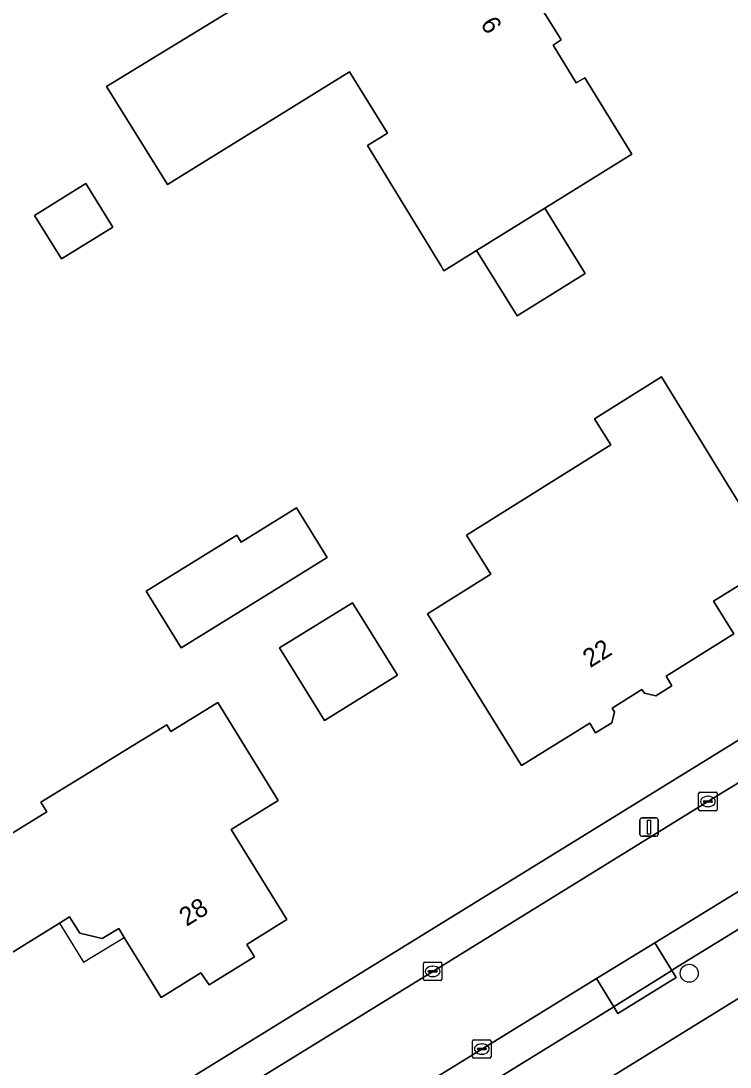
# Model space of a CAD drawing. Extents: x 158835 to 160077, y 386387 to 387778.
# Drawn here: x 159315.9 to 159354.3, y 386661.2 to 386717.8 of the extents above; entities that cross this region are included whole.
import ezdxf

# ---------------------------------------------------------------- set-up
doc = ezdxf.new("R2010")
doc.units = 0
for name, color, linetype in [('IMGEO_Boom', 7, 'Continuous'), ('IMGEO_Erf', 7, 'Continuous'), ('IMGEO_Kolk', 7, 'Continuous'), ('IMGEO_Lichtmast', 7, 'Continuous'), ('IMGEO_Pand', 7, 'Continuous'), ('IMGEO_Pand_nummerreeks', 7, 'Continuous'), ('IMGEO_Pand_overbouw', 7, 'Continuous'), ('IMGEO_Parkeervlak_open', 7, 'Continuous'), ('IMGEO_Rijbaan_lokaal_open', 7, 'Continuous'), ('IMGEO_Voetpad_open', 7, 'Continuous')]:
    doc.layers.add(name, color=color, linetype=linetype)

msp = doc.modelspace()

# ---------------------------------------------------------------- linework, layer by layer
at = {"layer": 'IMGEO_Boom'}
msp.add_circle((159352.048, 386666.271), 0.489, dxfattribs=at)
at = {"layer": 'IMGEO_Erf'}
for points in [[(159342.186, 386721.505), (159345.128, 386716.769), (159344.686, 386716.494), (159345.938, 386714.449), (159346.392, 386714.719), (159348.95, 386710.589), (159344.238, 386707.67), (159346.427, 386704.133), (159342.74, 386701.849), (159340.549, 386705.385), (159338.774, 386704.286), (159338.604, 386704.56), (159334.64, 386711.067), (159335.718, 386711.735), (159333.665, 386715.045), (159323.828, 386708.945), (159320.534, 386714.257), (159335, 386723.11)], [(159500, 386722.142), (159452.288, 386709.846), (159415.977, 386700.489), (159412.19, 386699.306), (159408.523, 386697.788), (159405.088, 386695.997), (159404.197, 386695.456), (159329.763, 386649.508)], [(159320.416, 386657.723), (159398.233, 386705.745)]]:
    msp.add_lwpolyline(points, dxfattribs=at)
for points in [[(159320.866, 386706.639), (159318.096, 386704.921), (159316.634, 386707.28), (159319.404, 386708.997)], [(159354.106, 386692.756), (159356.737, 386688.504), (159353.356, 386686.412), (159354.464, 386684.627), (159350.793, 386682.349), (159351.104, 386681.823), (159350.237, 386681.286), (159349.627, 386681.432), (159349.491, 386681.625), (159347.874, 386680.621), (159348.003, 386680.423), (159347.863, 386679.815), (159346.978, 386679.282), (159346.668, 386679.796), (159342.975, 386677.509), (159337.895, 386685.714), (159341.324, 386687.86), (159339.997, 386689.982), (159347.798, 386694.863), (159346.916, 386696.272), (159350.549, 386698.545)], [(159332.463, 386688.766), (159329.464, 386686.913), (159324.561, 386683.884), (159322.671, 386686.945), (159327.573, 386689.973), (159327.806, 386689.596), (159330.805, 386691.449)], [(159333.834, 386686.321), (159336.261, 386682.391), (159332.313, 386679.952), (159329.885, 386683.882)], [(159329.817, 386675.621), (159327.278, 386674.054), (159330.286, 386669.169), (159328.114, 386667.832), (159328.533, 386667.15), (159326.085, 386665.645), (159325.631, 386666.295), (159323.476, 386664.962), (159321.477, 386668.208), (159321.188, 386668.685), (159320.295, 386668.147), (159319.082, 386668.437), (159318.53, 386669.315), (159317.99, 386668.971), (159314.565, 386666.863), (159311.678, 386671.543), (159317.295, 386675.008), (159316.98, 386675.518), (159319.157, 386676.861), (159321.606, 386678.371), (159323.783, 386679.714), (159324.005, 386679.354), (159326.547, 386680.922)]]:
    msp.add_lwpolyline(points, close=True, dxfattribs=at)
at = {"layer": 'IMGEO_Kolk'}
for p, q in [((159352.557, 386675.137), (159352.557, 386675.989)), ((159352.632, 386676.063), (159353.484, 386676.063)), ((159353.045, 386675.843), (159353.07, 386675.843)), ((159353.558, 386675.989), (159353.558, 386675.137)), ((159352.816, 386675.557), (159352.816, 386675.569)), ((159353.254, 386675.52), (159352.856, 386675.52)), ((159352.859, 386675.606), (159353.257, 386675.606)), ((159353.068, 386675.283), (159353.043, 386675.283)), ((159353.3, 386675.569), (159353.3, 386675.557)), ((159353.484, 386675.063), (159352.632, 386675.063)), ((159337.67, 386665.945), (159337.67, 386666.797)), ((159337.745, 386666.871), (159338.597, 386666.871)), ((159338.158, 386666.651), (159338.183, 386666.651)), ((159338.671, 386666.797), (159338.671, 386665.945)), ((159337.929, 386666.365), (159337.929, 386666.377)), ((159338.367, 386666.328), (159337.969, 386666.328)), ((159337.972, 386666.414), (159338.37, 386666.414)), ((159338.181, 386666.091), (159338.156, 386666.091)), ((159338.413, 386666.377), (159338.413, 386666.365)), ((159338.597, 386665.871), (159337.745, 386665.871)), ((159340.327, 386661.743), (159340.327, 386662.595)), ((159340.402, 386662.669), (159341.254, 386662.669)), ((159340.586, 386662.163), (159340.586, 386662.175)), ((159341.024, 386662.126), (159340.626, 386662.126)), ((159340.629, 386662.212), (159341.027, 386662.212)), ((159340.815, 386662.449), (159340.84, 386662.449)), ((159341.07, 386662.175), (159341.07, 386662.163)), ((159341.328, 386662.595), (159341.328, 386661.743)), ((159341.254, 386661.669), (159340.402, 386661.669)), ((159340.838, 386661.889), (159340.813, 386661.889))]:
    msp.add_line(p, q, dxfattribs=at)
for points in [[(159352.557, 386675.137), (159352.557, 386675.989)], [(159352.632, 386676.063), (159353.484, 386676.063)], [(159353.558, 386675.989), (159353.558, 386675.137)], [(159353.484, 386675.063), (159352.632, 386675.063)], [(159337.67, 386665.945), (159337.67, 386666.797)], [(159337.745, 386666.871), (159338.597, 386666.871)], [(159338.671, 386666.797), (159338.671, 386665.945)], [(159338.597, 386665.871), (159337.745, 386665.871)], [(159340.327, 386661.743), (159340.327, 386662.595)], [(159340.402, 386662.669), (159341.254, 386662.669)], [(159341.328, 386662.595), (159341.328, 386661.743)], [(159341.254, 386661.669), (159340.402, 386661.669)]]:
    msp.add_lwpolyline(points, dxfattribs=at)
for centre, radius, start, end in [((159352.634, 386675.987), 0.0765, 91.552, 178.448), ((159352.634, 386675.987), 0.0765, 91.552, 178.448), ((159353.482, 386675.987), 0.0765, 1.552, 88.448), ((159353.482, 386675.987), 0.0765, 1.552, 88.448), ((159352.634, 386675.139), 0.0765, 181.552, 268.448), ((159352.634, 386675.139), 0.0765, 181.552, 268.448), ((159352.856, 386675.566), 0.0403, 85.8775, 175.7526), ((159352.853, 386675.556), 0.0366, 178.938, 274.7102), ((159353.257, 386675.563), 0.043, 264.8664, 352.4533), ((159353.261, 386675.568), 0.0386, 1.7309, 96.639), ((159353.482, 386675.139), 0.0765, 271.552, 358.448), ((159353.482, 386675.139), 0.0765, 271.552, 358.448), ((159337.747, 386666.795), 0.0765, 91.552, 178.448), ((159337.747, 386666.795), 0.0765, 91.552, 178.448), ((159338.595, 386666.795), 0.0765, 1.552, 88.448), ((159338.595, 386666.795), 0.0765, 1.552, 88.448), ((159337.969, 386666.374), 0.0403, 85.8775, 175.7526), ((159337.966, 386666.364), 0.0366, 178.938, 274.7102), ((159338.37, 386666.371), 0.043, 264.8664, 352.4533), ((159338.374, 386666.376), 0.0386, 1.7309, 96.639), ((159337.747, 386665.947), 0.0765, 181.552, 268.448), ((159337.747, 386665.947), 0.0765, 181.552, 268.448), ((159338.595, 386665.947), 0.0765, 271.552, 358.448), ((159338.595, 386665.947), 0.0765, 271.552, 358.448), ((159340.404, 386662.593), 0.0765, 91.552, 178.448), ((159340.404, 386662.593), 0.0765, 91.552, 178.448), ((159340.626, 386662.172), 0.0403, 85.8775, 175.7526), ((159340.623, 386662.162), 0.0366, 178.938, 274.7102), ((159341.027, 386662.169), 0.043, 264.8664, 352.4533), ((159341.031, 386662.174), 0.0386, 1.7309, 96.639), ((159341.252, 386662.593), 0.0765, 1.552, 88.448), ((159341.252, 386662.593), 0.0765, 1.552, 88.448), ((159340.404, 386661.745), 0.0765, 181.552, 268.448), ((159340.404, 386661.745), 0.0765, 181.552, 268.448), ((159341.252, 386661.745), 0.0765, 271.552, 358.448), ((159341.252, 386661.745), 0.0765, 271.552, 358.448)]:
    msp.add_arc(centre, radius, start, end, dxfattribs=at)
for centre, major_axis, ratio, start_param, end_param in [((159353.044, 386675.563), (-0.387, 0.002), 0.722429, 4.712389, 7.853982), ((159353.069, 386675.563), (-0.39, 0.002), 0.717154, 1.570796, 4.712389), ((159338.157, 386666.371), (-0.387, 0.002), 0.722429, 4.712389, 7.853982), ((159338.182, 386666.371), (-0.39, 0.002), 0.717154, 1.570796, 4.712389), ((159340.814, 386662.169), (-0.387, 0.002), 0.722429, 4.712389, 7.853982), ((159340.839, 386662.169), (-0.39, 0.002), 0.717154, 1.570796, 4.712389)]:
    msp.add_ellipse(centre, major_axis=major_axis, ratio=ratio, start_param=start_param, end_param=end_param, dxfattribs=at)
at = {"layer": 'IMGEO_Lichtmast'}
for p, q in [((159349.376, 386673.779), (159349.376, 386674.579)), ((159349.376, 386674.579), (159349.376, 386673.779)), ((159349.476, 386674.679), (159350.266, 386674.679)), ((159350.266, 386674.679), (159349.476, 386674.679)), ((159350.366, 386674.579), (159350.366, 386673.779)), ((159350.366, 386673.779), (159350.366, 386674.579)), ((159350.266, 386673.679), (159349.476, 386673.679)), ((159349.476, 386673.679), (159350.266, 386673.679))]:
    msp.add_line(p, q, dxfattribs=at)
msp.add_lwpolyline([(159349.796, 386674.554), (159349.946, 386674.554), (159349.946, 386673.804), (159349.796, 386673.804), (159349.796, 386674.554)], dxfattribs=at)
for centre, start, end in [((159349.476, 386674.579), 90, 180), ((159349.476, 386674.579), 90, 180), ((159350.266, 386674.579), 0, 90), ((159350.266, 386674.579), 360, 90), ((159349.476, 386673.779), 180, 270), ((159349.476, 386673.779), 180, 270), ((159350.266, 386673.779), 270, 0), ((159350.266, 386673.779), 270, 0)]:
    msp.add_arc(centre, 0.1, start, end, dxfattribs=at)
at = {"layer": 'IMGEO_Pand'}
for points in [[(159345.128, 386716.769), (159342.186, 386721.505), (159342.017, 386721.797), (159341.318, 386721.354), (159340.544, 386722.64), (159340.665, 386722.706), (159340.497, 386722.989), (159336.558, 386720.564), (159335.165, 386722.84), (159335, 386723.11), (159320.534, 386714.257), (159323.828, 386708.945), (159333.665, 386715.045), (159335.718, 386711.735), (159334.64, 386711.067), (159338.604, 386704.56), (159338.774, 386704.286), (159340.549, 386705.385), (159344.238, 386707.67), (159348.95, 386710.589), (159346.392, 386714.719), (159345.938, 386714.449), (159344.686, 386716.494)], [(159316.634, 386707.28), (159318.096, 386704.921), (159320.866, 386706.639), (159319.404, 386708.997)], [(159344.238, 386707.67), (159340.549, 386705.385), (159342.74, 386701.849), (159346.427, 386704.133)], [(159351.104, 386681.823), (159350.793, 386682.349), (159354.464, 386684.627), (159353.356, 386686.412), (159356.737, 386688.504), (159354.106, 386692.756), (159350.549, 386698.545), (159346.916, 386696.272), (159347.798, 386694.863), (159339.997, 386689.982), (159341.324, 386687.86), (159337.895, 386685.714), (159342.975, 386677.509), (159346.668, 386679.796), (159346.978, 386679.282), (159347.863, 386679.815), (159348.003, 386680.423), (159347.874, 386680.621), (159349.491, 386681.625), (159349.627, 386681.432), (159350.237, 386681.286)], [(159322.671, 386686.945), (159324.561, 386683.884), (159329.464, 386686.913), (159332.463, 386688.766), (159330.805, 386691.449), (159327.806, 386689.596), (159327.573, 386689.973)], [(159329.885, 386683.882), (159332.313, 386679.952), (159336.261, 386682.391), (159333.834, 386686.321)], [(159327.278, 386674.054), (159329.817, 386675.621), (159326.547, 386680.922), (159324.005, 386679.354), (159323.783, 386679.714), (159321.606, 386678.371), (159319.157, 386676.861), (159316.98, 386675.518), (159317.295, 386675.008), (159311.678, 386671.543), (159314.565, 386666.863), (159317.99, 386668.971), (159318.53, 386669.315), (159319.082, 386668.437), (159320.295, 386668.147), (159321.188, 386668.685), (159321.477, 386668.208), (159323.476, 386664.962), (159325.631, 386666.295), (159326.085, 386665.645), (159328.533, 386667.15), (159328.114, 386667.832), (159330.286, 386669.169)]]:
    msp.add_lwpolyline(points, close=True, dxfattribs=at)
at = {"layer": 'IMGEO_Pand_overbouw'}
msp.add_lwpolyline([(159318.53, 386669.315), (159317.99, 386668.971), (159319.289, 386666.861), (159321.477, 386668.208), (159321.188, 386668.685), (159320.295, 386668.147), (159319.082, 386668.437)], close=True, dxfattribs=at)
at = {"layer": 'IMGEO_Parkeervlak_open'}
for points in [[(159363.903, 386674.299), (159362.972, 386675.805), (159355.697, 386671.304), (159350.18, 386667.915), (159351.1, 386666.425), (159351.19, 386666.483)], [(159347.971, 386664.453), (159347.032, 386665.982), (159340.827, 386662.17), (159327.901, 386654.195), (159323.963, 386651.717), (159324.044, 386651.758), (159324.204, 386651.826), (159324.369, 386651.88), (159324.538, 386651.918), (159324.711, 386651.941), (159324.884, 386651.949), (159325.058, 386651.941), (159325.23, 386651.918), (159326.628, 386651.64), (159326.724, 386651.625), (159326.821, 386651.619), (159326.917, 386651.621), (159327.014, 386651.632), (159327.109, 386651.652), (159327.201, 386651.68), (159327.291, 386651.716), (159327.378, 386651.76), (159327.394, 386651.77)]]:
    msp.add_lwpolyline(points, close=True, dxfattribs=at)
at = {"layer": 'IMGEO_Rijbaan_lokaal_open'}
msp.add_lwpolyline([(159358.099, 386678.643), (159353.058, 386675.561), (159338.172, 386666.37), (159323.299, 386657.203), (159320.197, 386655.316), (159324.213, 386652.028), (159323.963, 386651.717), (159327.901, 386654.195), (159340.827, 386662.17), (159347.032, 386665.982), (159350.18, 386667.915), (159355.697, 386671.304)], dxfattribs=at)
at = {"layer": 'IMGEO_Voetpad_open'}
for points in [[(159398.233, 386705.745), (159320.416, 386657.723), (159320.063, 386657.598), (159317.182, 386657.619), (159316.858, 386657.646), (159319.623, 386654.955), (159320.197, 386655.316), (159323.299, 386657.203), (159338.172, 386666.37), (159353.058, 386675.561), (159358.099, 386678.643)], [(159329.763, 386649.508), (159404.197, 386695.456)], [(159363.903, 386674.299), (159351.19, 386666.483), (159351.1, 386666.425), (159351.341, 386666.036), (159348.194, 386664.09), (159347.971, 386664.453), (159327.394, 386651.77)]]:
    msp.add_lwpolyline(points, dxfattribs=at)
for points in [[(159351.1, 386666.425), (159350.18, 386667.915), (159347.032, 386665.982), (159347.971, 386664.453), (159347.992, 386664.465)], [(159351.341, 386666.036), (159351.1, 386666.425), (159347.992, 386664.465), (159347.971, 386664.453), (159348.194, 386664.09)]]:
    msp.add_lwpolyline(points, close=True, dxfattribs=at)

# ---------------------------------------------------------------- texts
at = {"layer": 'IMGEO_Pand_nummerreeks'}
for s, rotation, p in [('6', 301.8505, (159340.726, 386717.641)), ('22', 31.7803, (159346.687, 386682.773)), ('28', 31.7075, (159324.856, 386668.778))]:
    msp.add_text(s, height=1, rotation=rotation, dxfattribs=at).set_placement(p)

doc.saveas('drawing.dxf')
